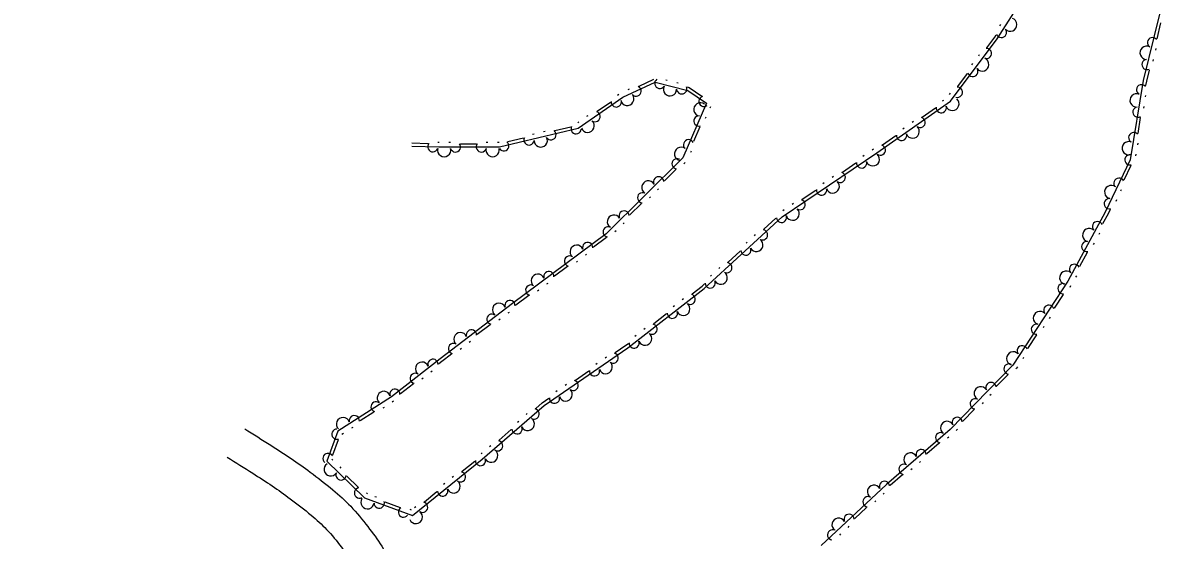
# Model space of a CAD drawing. Extents: x 2030130 to 2036320, y 723205 to 762423.
# Drawn here: x 2032467.7 to 2032757.7, y 760029.9 to 760161.4 of the extents above; entities that cross this region are included whole.
import ezdxf

# ---------------------------------------------------------------- set-up
doc = ezdxf.new("R2010")
doc.units = 0
doc.layers.add('Draft_Station Labels Major', color=7, linetype='Continuous')
doc.layers.add('Draft_Station Tics Major', color=7, linetype='Continuous')

msp = doc.modelspace()

# ---------------------------------------------------------------- linework, layer by layer
at = {"layer": 'Draft_Station Labels Major'}
for points in [[(2032524, 760058.24), (2032530.61, 760054.08), (2032535.78, 760050.71), (2032540.61, 760047.26), (2032546.37, 760042.73), (2032550.91, 760038.55), (2032555.25, 760033.38), (2032558.77, 760028.41), (2032562.29, 760022.33), (2032567.5, 760015.12), (2032572.06, 760006.66), (2032575.49, 760000.01), (2032578.78, 759991.58), (2032581.01, 759982.69), (2032581.66, 759975.32), (2032580.91, 759968.73), (2032580.06, 759963.16), (2032576.02, 759954.98), (2032568.54, 759943.93), (2032559.79, 759933.4), (2032551.46, 759925.44), (2032541.62, 759916.02), (2032533.63, 759908.54), (2032528.06, 759904.18)], [(2032519.55, 760051.04), (2032526.04, 760046.95), (2032531, 760043.72), (2032535.53, 760040.48), (2032540.89, 760036.28), (2032544.78, 760032.69), (2032548.54, 760028.2), (2032551.64, 760023.83), (2032555.18, 760017.72), (2032560.31, 760010.62), (2032564.57, 760002.71), (2032567.77, 759996.52), (2032570.71, 759989.01), (2032572.64, 759981.28), (2032573.16, 759975.43), (2032572.52, 759969.85), (2032571.89, 759965.73), (2032568.68, 759959.25), (2032561.77, 759949.02), (2032553.59, 759939.18), (2032545.61, 759931.55), (2032535.8, 759922.16), (2032528.21, 759915.06), (2032522.49, 759910.84), (2032518.38, 759909.09), (2032513.01, 759908.58), (2032508.2, 759910.47), (2032503.69, 759913.28), (2032497.59, 759919.49), (2032490.64, 759927.28), (2032467.68, 759956.37)]]:
    msp.add_spline(points, degree=3, dxfattribs=at)
at = {"layer": 'Draft_Station Tics Major'}
for points in [[(2032566.44, 760130.07), (2032573.24, 760129.84), (2032588.7, 760129.86), (2032608.66, 760134.58), (2032620.03, 760142.46), (2032628.21, 760146.29), (2032636.49, 760144.21), (2032641.26, 760140.95), (2032635.25, 760127.07), (2032615.78, 760107.8), (2032592.02, 760090.06), (2032573.58, 760076.03), (2032561.3, 760066.37), (2032547.66, 760057.62), (2032544.87, 760050.01), (2032554.41, 760040.72), (2032566.6, 760036.24), (2032584.29, 760050.5), (2032600.01, 760064.19), (2032621.28, 760078.8), (2032640.65, 760093.89), (2032660.43, 760112.09), (2032684.45, 760128.38), (2032703.21, 760141.46), (2032715.06, 760157.28), (2032728.05, 760177.69)], [(2032757.67, 760169.52), (2032752.08, 760146.74), (2032748.75, 760126.58), (2032742.47, 760113.25), (2032732.99, 760095.72), (2032718.97, 760074.41), (2032703.11, 760058.07), (2032686.91, 760044.09), (2032670.32, 760028.58)], [(2032756.5, 760161.33), (2032755.53, 760157.34)], [(2032712.38, 760155.06), (2032714.39, 760157.75), (2032714.75, 760158.33)], [(2032715.73, 760160.62), (2032715.95, 760160.97)], [(2032710.33, 760153.01), (2032710.57, 760153.34)], [(2032755.34, 760154.85), (2032755.24, 760154.45)], [(2032708.61, 760150.71), (2032708.85, 760151.04)], [(2032754.66, 760152.07), (2032754.56, 760151.67)], [(2032624.13, 760145.28), (2032627.84, 760147.02)], [(2032630.87, 760146.89), (2032631.27, 760146.79)], [(2032705, 760145.22), (2032707.46, 760148.5)], [(2032753.57, 760149.38), (2032752.89, 760146.57), (2032752.7, 760145.44)], [(2032621.35, 760144.44), (2032621.72, 760144.61)], [(2032633.66, 760146.19), (2032634.05, 760146.09)], [(2032636.34, 760145.09), (2032636.83, 760144.97), (2032640.04, 760142.77)], [(2032613.48, 760138.92), (2032616.85, 760141.26)], [(2032618.64, 760143), (2032618.98, 760143.23)], [(2032701.14, 760141.52), (2032701.48, 760141.75)], [(2032702.95, 760143.17), (2032703.2, 760143.49)], [(2032752.7, 760142.94), (2032752.63, 760142.54)], [(2032642.22, 760140.07), (2032642.06, 760139.69)], [(2032696, 760137.43), (2032699.36, 760139.77)], [(2032752.23, 760140.11), (2032752.17, 760139.71)], [(2032608.53, 760135.99), (2032608.86, 760136.22)], [(2032610.89, 760137.63), (2032611.22, 760137.86)], [(2032641.08, 760137.44), (2032640.92, 760137.06)], [(2032693.41, 760136.12), (2032693.74, 760136.36)], [(2032751.36, 760137.34), (2032750.69, 760133.3)], [(2032590.79, 760131.2), (2032594.78, 760132.14)], [(2032597.08, 760133.11), (2032597.48, 760133.2)], [(2032599.87, 760133.77), (2032600.27, 760133.86)], [(2032602.76, 760134.03), (2032606.75, 760134.98)], [(2032639.56, 760134.96), (2032637.94, 760131.2)], [(2032685.9, 760130.39), (2032689.27, 760132.74)], [(2032691.05, 760134.48), (2032691.39, 760134.72)], [(2032566.46, 760130.89), (2032570.56, 760130.75)], [(2032573.04, 760131.08), (2032573.26, 760131.07), (2032573.4, 760131.07)], [(2032575.86, 760131.07), (2032576.27, 760131.07)], [(2032578.74, 760130.67), (2032582.84, 760130.67)], [(2032585.3, 760131.08), (2032585.71, 760131.09)], [(2032588.17, 760131.09), (2032588.58, 760131.09)], [(2032683.32, 760129.1), (2032683.66, 760129.33)], [(2032750.7, 760130.8), (2032750.63, 760130.4)], [(2032637.33, 760128.78), (2032637.17, 760128.4)], [(2032680.95, 760127.49), (2032681.29, 760127.72)], [(2032750.23, 760127.97), (2032750.16, 760127.56)], [(2032633.45, 760124.13), (2032630.54, 760121.25)], [(2032635.78, 760125.86), (2032635.49, 760125.57)], [(2032675.75, 760123.47), (2032679.14, 760125.77)], [(2032748.96, 760125.09), (2032747.21, 760121.38)], [(2032670.77, 760120.59), (2032671.11, 760120.82)], [(2032673.14, 760122.2), (2032673.48, 760122.43)], [(2032629.08, 760119.23), (2032628.79, 760118.94)], [(2032665.56, 760116.56), (2032668.96, 760118.87)], [(2032746.53, 760118.98), (2032746.36, 760118.61)], [(2032624.71, 760115.48), (2032621.79, 760112.59)], [(2032627.04, 760117.21), (2032626.75, 760116.92)], [(2032662.96, 760115.29), (2032663.3, 760115.52)], [(2032745.31, 760116.39), (2032745.13, 760116.01)], [(2032660.58, 760113.68), (2032660.92, 760113.91)], [(2032743.71, 760113.96), (2032743.2, 760112.88), (2032741.8, 760110.29)], [(2032620.33, 760110.57), (2032620.04, 760110.28)], [(2032655.8, 760108.94), (2032658.81, 760111.72)], [(2032615.83, 760106.81), (2032612.54, 760104.35)], [(2032618.29, 760108.55), (2032618, 760108.26)], [(2032653.41, 760107.3), (2032653.71, 760107.58)], [(2032740.99, 760107.93), (2032740.79, 760107.57)], [(2032646.74, 760100.61), (2032649.76, 760103.39)], [(2032651.29, 760105.36), (2032651.59, 760105.63)], [(2032739.62, 760105.4), (2032739.43, 760105.04)], [(2032608.52, 760100.84), (2032608.19, 760100.59)], [(2032610.81, 760102.55), (2032610.49, 760102.31)], [(2032737.9, 760103.07), (2032735.95, 760099.47)], [(2032605.97, 760099.45), (2032602.68, 760096.99)], [(2032642.24, 760097.03), (2032642.54, 760097.3)], [(2032644.35, 760098.97), (2032644.65, 760099.25)], [(2032600.96, 760095.19), (2032600.63, 760094.95)], [(2032637.57, 760092.53), (2032640.11, 760094.51), (2032640.71, 760095.06)], [(2032733.67, 760094.52), (2032733.44, 760094.17)], [(2032735.13, 760097.11), (2032734.94, 760096.74)], [(2032596.11, 760092.09), (2032592.82, 760089.63)], [(2032598.66, 760093.48), (2032598.33, 760093.23)], [(2032731.75, 760092.34), (2032729.49, 760088.92)], [(2032632.79, 760089.32), (2032633.11, 760089.57)], [(2032635.05, 760091.09), (2032635.38, 760091.34)], [(2032588.83, 760086.09), (2032588.51, 760085.84)], [(2032591.12, 760087.82), (2032590.79, 760087.58)], [(2032627.86, 760084.97), (2032631.1, 760087.49)], [(2032728.49, 760086.64), (2032728.26, 760086.3)], [(2032586.3, 760084.68), (2032583.03, 760082.19)], [(2032625.34, 760083.52), (2032625.67, 760083.78)], [(2032726.91, 760084.24), (2032726.68, 760083.9)], [(2032581.33, 760080.38), (2032581, 760080.13)], [(2032618.08, 760077.59), (2032620.79, 760079.46), (2032621.39, 760079.92)], [(2032623.08, 760081.76), (2032623.4, 760082.01)], [(2032724.99, 760082.07), (2032722.73, 760078.64)], [(2032576.51, 760077.23), (2032574.08, 760075.38), (2032573.26, 760074.74)], [(2032579.04, 760078.64), (2032578.71, 760078.39)], [(2032613.11, 760074.68), (2032613.45, 760074.91)], [(2032615.48, 760076.31), (2032615.82, 760076.54)], [(2032721.72, 760076.36), (2032721.5, 760076.02)], [(2032571.58, 760072.9), (2032571.26, 760072.64)], [(2032607.94, 760070.63), (2032611.32, 760072.95)], [(2032717.75, 760071.97), (2032714.89, 760069.03)], [(2032720.15, 760073.96), (2032719.93, 760073.63), (2032719.75, 760073.45)], [(2032566.82, 760069.67), (2032563.59, 760067.13)], [(2032569.33, 760071.12), (2032569, 760070.87)], [(2032605.34, 760069.34), (2032605.67, 760069.57)], [(2032597.87, 760063.42), (2032599.51, 760064.84), (2032601.17, 760065.99)], [(2032602.97, 760067.72), (2032603.31, 760067.95)], [(2032713.47, 760066.98), (2032713.19, 760066.68)], [(2032559.39, 760063.68), (2032559.05, 760063.46)], [(2032561.81, 760065.24), (2032561.46, 760065.01)], [(2032709.18, 760063.14), (2032706.32, 760060.2)], [(2032711.47, 760064.92), (2032711.19, 760064.62)], [(2032556.75, 760062.48), (2032553.3, 760060.26)], [(2032593.27, 760059.96), (2032593.58, 760060.22)], [(2032595.43, 760061.84), (2032595.74, 760062.11)], [(2032549.04, 760057.04), (2032548.69, 760056.82)], [(2032551.45, 760058.59), (2032551.11, 760058.37)], [(2032588.59, 760055.34), (2032591.68, 760058.03)], [(2032704.91, 760058.15), (2032704.62, 760057.85)], [(2032547.73, 760055.43), (2032546.32, 760051.58)], [(2032586.15, 760053.76), (2032586.46, 760054.03)], [(2032700.29, 760054.55), (2032697.18, 760051.87)], [(2032702.73, 760056.11), (2032702.42, 760055.85)], [(2032583.99, 760051.88), (2032584.3, 760052.15)], [(2032546.08, 760050.55), (2032546.38, 760050.27)], [(2032548.14, 760048.55), (2032548.43, 760048.26)], [(2032579.19, 760047.45), (2032582.38, 760050.02)], [(2032693.42, 760048.08), (2032693.1, 760047.81)], [(2032695.59, 760049.96), (2032695.28, 760049.69)], [(2032549.91, 760046.25), (2032552.84, 760043.39)], [(2032576.7, 760045.97), (2032577.02, 760046.22)], [(2032690.97, 760046.52), (2032687.87, 760043.84)], [(2032569.61, 760039.73), (2032572.81, 760042.3)], [(2032574.46, 760044.16), (2032574.78, 760044.42)], [(2032554.89, 760041.97), (2032555.18, 760041.68)], [(2032557.04, 760041.07), (2032557.42, 760040.92)], [(2032559.59, 760039.69), (2032563.44, 760038.28)], [(2032684.26, 760039.93), (2032683.96, 760039.65)], [(2032686.36, 760041.89), (2032686.06, 760041.61)], [(2032565.89, 760037.81), (2032566.28, 760037.67)], [(2032567.12, 760038.24), (2032567.44, 760038.5)], [(2032681.89, 760038.27), (2032678.89, 760035.47)], [(2032677.37, 760033.49), (2032677.07, 760033.21)], [(2032675.28, 760031.53), (2032674.98, 760031.25)]]:
    msp.add_lwpolyline(points, dxfattribs=at)
for centre, radius, start, end in [((2032718.34, 760160.91), 1.69, 223.5078, 71.5803), ((2032716.11, 760158.92), 1.3, 198.3125, 39.1091), ((2032752.96, 760153.75), 1.69, 62.1884, 270.2609), ((2032754.44, 760156.34), 1.3, 36.9932, 237.7897), ((2032712.29, 760153.59), 1.3, 251.5974, 92.3939), ((2032708.85, 760148.99), 1.3, 193.9309, 34.7275), ((2032711.23, 760150.8), 1.69, 219.1262, 67.1987), ((2032753.07, 760150.77), 1.3, 94.6596, 295.4562), ((2032629.38, 760145.99), 1.3, 126.6682, 327.4647), ((2032623.36, 760144.02), 1.3, 223.5068, 64.3034), ((2032631.96, 760144.5), 1.69, 151.8634, 359.9359), ((2032634.95, 760144.6), 1.3, 184.3346, 25.1312), ((2032704.92, 760143.74), 1.3, 251.5974, 92.3939), ((2032751.69, 760144.36), 1.3, 41.3898, 242.1863), ((2032618.33, 760141.28), 1.3, 175.4813, 16.2778), ((2032621.11, 760142.06), 1.69, 191.0356, 39.1081), ((2032639.69, 760139.38), 1.69, 52.5477, 260.6202), ((2032640.59, 760141.4), 1.3, 106.3927, 307.1893), ((2032703.66, 760140.77), 1.69, 200.8462, 48.9187), ((2032750.41, 760141.66), 1.69, 66.585, 274.6575), ((2032612.94, 760137.55), 1.3, 233.1477, 73.9443), ((2032700.84, 760139.81), 1.3, 175.6509, 16.4475), ((2032750.75, 760138.69), 1.3, 99.0562, 299.8528), ((2032608.14, 760134.46), 1.3, 154.0915, 354.8881), ((2032611.04, 760135.24), 1.69, 200.6765, 48.749), ((2032639.3, 760136.42), 1.3, 85.0189, 285.8155), ((2032693.57, 760133.74), 1.69, 200.8462, 48.9187), ((2032695.46, 760136.05), 1.3, 233.3174, 74.114), ((2032596.16, 760131.63), 1.3, 154.0915, 354.8881), ((2032599.15, 760131.49), 1.69, 179.2868, 27.3593), ((2032601.75, 760132.95), 1.3, 211.758, 52.5546), ((2032690.75, 760132.77), 1.3, 175.6509, 16.4475), ((2032749.68, 760132.22), 1.3, 41.3898, 242.1863), ((2032571.77, 760129.89), 1.3, 138.8423, 339.6389), ((2032574.64, 760129.02), 1.69, 166.0337, 14.1061), ((2032577.51, 760129.85), 1.3, 198.5048, 39.3014), ((2032584.07, 760129.85), 1.3, 140.8384, 341.635), ((2032586.94, 760129.04), 1.69, 166.0337, 14.1061), ((2032589.78, 760130.11), 1.3, 211.758, 52.5546), ((2032634.8, 760128.09), 1.69, 52.5477, 260.6202), ((2032636.69, 760130.4), 1.3, 27.3524, 228.149), ((2032685.36, 760129.02), 1.3, 233.3174, 74.114), ((2032748.41, 760129.52), 1.69, 66.585, 274.6575), ((2032633.75, 760125.58), 1.3, 63.1402, 263.9368), ((2032683.46, 760126.71), 1.69, 200.107, 48.1795), ((2032748.74, 760126.56), 1.3, 83.1957, 283.9922), ((2032680.62, 760125.78), 1.3, 174.9117, 15.7083), ((2032626.47, 760119.53), 1.69, 30.669, 238.7415), ((2032629.09, 760120.97), 1.3, 5.4737, 206.2703), ((2032673.27, 760119.81), 1.69, 200.107, 48.1795), ((2032675.19, 760122.1), 1.3, 232.5782, 73.3748), ((2032745.94, 760120.62), 1.3, 25.5292, 226.3258), ((2032625.01, 760116.93), 1.3, 63.1402, 263.9368), ((2032670.44, 760118.88), 1.3, 174.9117, 15.7083), ((2032743.98, 760118.37), 1.69, 50.7245, 258.797), ((2032665.01, 760115.19), 1.3, 232.5782, 73.3748), ((2032743.49, 760115.43), 1.3, 83.1957, 283.9922), ((2032617.73, 760110.87), 1.69, 30.669, 238.7415), ((2032620.34, 760112.31), 1.3, 5.4737, 206.2703), ((2032660.27, 760111.95), 1.3, 183.3885, 24.185), ((2032663.09, 760112.9), 1.69, 200.107, 48.1795), ((2032616.26, 760108.27), 1.3, 63.1402, 263.9368), ((2032738.4, 760107.46), 1.69, 47.5595, 255.632), ((2032740.49, 760109.6), 1.3, 22.3642, 223.1608), ((2032653.89, 760104.96), 1.69, 208.5837, 56.6562), ((2032655.45, 760107.5), 1.3, 241.0549, 81.8515), ((2032608.27, 760103.22), 1.69, 22.7075, 230.78), ((2032611.07, 760104.28), 1.3, 357.5122, 198.3088), ((2032651.22, 760103.62), 1.3, 183.3885, 24.185), ((2032737.76, 760104.54), 1.3, 80.0307, 280.8272), ((2032606.46, 760100.84), 1.3, 55.1787, 255.9752), ((2032646.39, 760099.17), 1.3, 241.0549, 81.8515), ((2032598.42, 760095.86), 1.69, 22.7075, 230.78), ((2032601.21, 760096.92), 1.3, 357.5122, 198.3088), ((2032644.83, 760096.63), 1.69, 208.5837, 56.6562), ((2032732.55, 760096.64), 1.69, 47.5595, 255.632), ((2032734.64, 760098.77), 1.3, 22.3642, 223.1608), ((2032596.61, 760093.48), 1.3, 55.1787, 255.9752), ((2032642.17, 760095.29), 1.3, 183.3885, 24.185), ((2032731.74, 760093.82), 1.3, 75.0994, 275.896), ((2032637.1, 760091.12), 1.3, 236.3569, 77.1535), ((2032588.57, 760088.46), 1.69, 23.2153, 231.2878), ((2032591.35, 760089.55), 1.3, 358.02, 198.8166), ((2032635.34, 760088.71), 1.69, 203.8857, 51.9582), ((2032728.13, 760088.34), 1.3, 17.433, 218.2295), ((2032586.78, 760086.07), 1.3, 55.6865, 256.4831), ((2032632.57, 760087.59), 1.3, 178.6905, 19.487), ((2032725.87, 760086.39), 1.69, 42.6282, 250.7007), ((2032581.56, 760082.1), 1.3, 358.02, 198.8166), ((2032627.39, 760083.56), 1.3, 236.3569, 77.1535), ((2032724.98, 760083.54), 1.3, 75.0994, 275.896), ((2032576.99, 760078.63), 1.3, 55.6865, 256.4831), ((2032578.78, 760081.02), 1.69, 23.2153, 231.2878), ((2032622.87, 760080.03), 1.3, 178.6905, 19.487), ((2032625.63, 760081.15), 1.69, 203.8857, 51.9582), ((2032617.53, 760076.22), 1.3, 232.9102, 73.7067), ((2032719.11, 760076.11), 1.69, 42.6282, 250.7007), ((2032721.37, 760078.06), 1.3, 17.433, 218.2295), ((2032569.03, 760073.49), 1.69, 24.1571, 232.2296), ((2032571.79, 760074.63), 1.3, 358.9619, 199.7584), ((2032615.63, 760073.92), 1.69, 200.439, 48.5115), ((2032718.02, 760073.43), 1.3, 64.2976, 265.0942), ((2032567.28, 760071.07), 1.3, 56.6283, 257.4249), ((2032612.79, 760072.97), 1.3, 175.2437, 16.0403), ((2032562.12, 760067.02), 1.3, 358.9619, 199.7584), ((2032607.39, 760069.26), 1.3, 232.9102, 73.7067), ((2032710.86, 760067.23), 1.69, 31.8264, 239.8989), ((2032713.45, 760068.72), 1.3, 6.6311, 207.4277), ((2032559.32, 760066.08), 1.69, 18.6643, 226.7368), ((2032602.65, 760066.01), 1.3, 175.2437, 16.0403), ((2032605.48, 760066.96), 1.69, 200.439, 48.5115), ((2032709.45, 760064.6), 1.3, 64.2976, 265.0942), ((2032557.35, 760063.83), 1.3, 51.1355, 251.9321), ((2032597.48, 760061.99), 1.3, 239.4758, 80.2724), ((2032548.97, 760059.43), 1.69, 18.6643, 226.7368), ((2032551.82, 760060.29), 1.3, 353.469, 194.2656), ((2032595.85, 760059.49), 1.69, 207.0046, 55.0771), ((2032702.32, 760058.47), 1.69, 26.7408, 234.8133), ((2032704.88, 760059.89), 1.3, 6.6311, 207.4277), ((2032547.39, 760056.87), 1.3, 88.2892, 289.0858), ((2032593.15, 760058.22), 1.3, 181.8094, 22.6059), ((2032700.69, 760055.97), 1.3, 59.212, 260.0086), ((2032588.2, 760053.91), 1.3, 239.4758, 80.2724), ((2032545.13, 760050.71), 1.3, 30.6227, 231.4193), ((2032586.57, 760051.41), 1.69, 207.0046, 55.0771), ((2032693.01, 760050.44), 1.69, 26.7408, 234.8133), ((2032695.72, 760051.69), 1.3, 1.5456, 202.3421), ((2032545.82, 760047.94), 1.69, 121.6901, 329.7626), ((2032583.86, 760050.16), 1.3, 179.6531, 20.4497), ((2032691.37, 760047.94), 1.3, 59.212, 260.0086), ((2032548.45, 760046.52), 1.3, 154.1613, 354.9579), ((2032578.75, 760046.04), 1.3, 237.3196, 78.1162), ((2032553.15, 760041.94), 1.3, 96.4948, 297.2914), ((2032574.28, 760042.43), 1.3, 179.6531, 20.4497), ((2032577.03, 760043.6), 1.69, 204.8484, 52.9209), ((2032683.76, 760042.27), 1.69, 29.0323, 237.1048), ((2032686.42, 760043.63), 1.3, 3.837, 204.6336), ((2032555.17, 760039.57), 1.69, 145.8014, 353.8739), ((2032558.15, 760039.35), 1.3, 178.2726, 19.0692), ((2032569.17, 760038.31), 1.3, 237.3196, 78.1162), ((2032682.22, 760039.71), 1.3, 61.5035, 262.3), ((2032564.31, 760037.08), 1.3, 120.6061, 321.4027), ((2032567.45, 760035.87), 1.69, 204.8484, 52.9209), ((2032677.43, 760035.23), 1.3, 3.837, 204.6336), ((2032674.77, 760033.87), 1.69, 29.0323, 237.1048), ((2032673.24, 760031.31), 1.3, 61.5035, 262.3)]:
    msp.add_arc(centre, radius, start, end, dxfattribs=at)

doc.saveas('drawing.dxf')
